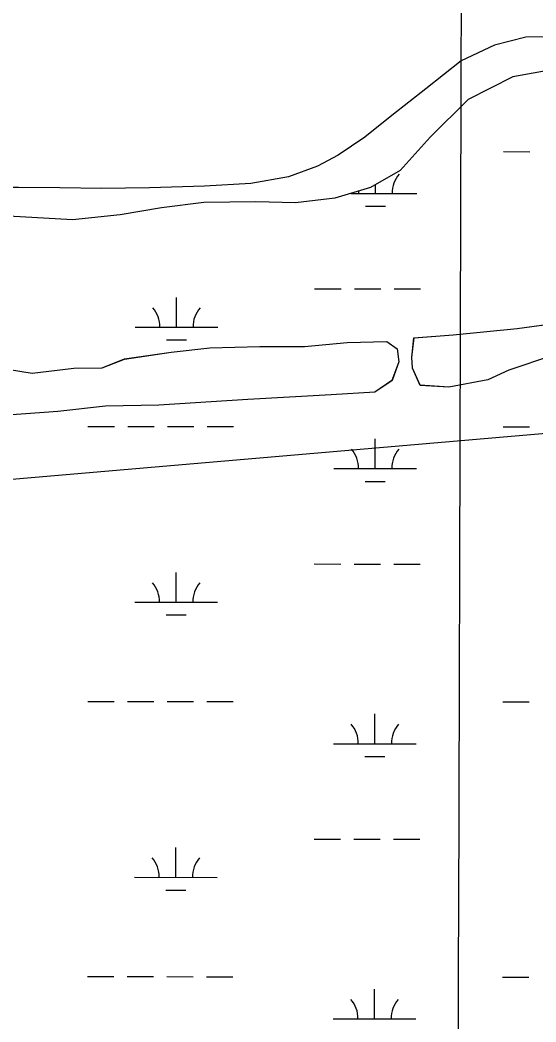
# Model space of a CAD drawing. Extents: x 3148686 to 3186545, y 916144 to 941516.
# Drawn here: x 3175896 to 3176520, y 924858 to 926069 of the extents above; entities that cross this region are included whole.
import ezdxf

# ---------------------------------------------------------------- set-up
doc = ezdxf.new("R2010")
doc.units = 0
for name, color, linetype in [('V-GRID-MAJR', 7, 'Continuous'), ('V-ROAD-CNTR', 7, 'Continuous'), ('V-SITE-VEGE', 7, 'Continuous'), ('V-TOPO-BNDY', 7, 'Continuous'), ('V-TOPO-SHOR', 7, 'Continuous'), ('V-WETL-SWMP', 7, 'Continuous')]:
    doc.layers.add(name, color=color, linetype=linetype)

msp = doc.modelspace()

# ---------------------------------------------------------------- linework, layer by layer
at = {"layer": 'V-GRID-MAJR'}
msp.add_spline([(3176416.1, 921480.3), (3176433.8, 927540.7), (3176451.4, 933603.7), (3176469, 939666.7), (3176469, 939669.3)], degree=3, dxfattribs=at)
at = {"layer": 'V-ROAD-CNTR'}
msp.add_lwpolyline([(3176550.1, 926049), (3176507.6, 926048.4), (3176470, 926038.9), (3176429.4, 926019.6), (3176386.8, 925985.9), (3176345.6, 925953.6), (3176312.9, 925927.3), (3176280.7, 925905.9), (3176255.7, 925892.3), (3176220.5, 925879.4), (3176175, 925871.5), (3176119, 925868.2), (3176052.5, 925866.4), (3175994.7, 925865.3), (3175944.3, 925866.3), (3175894.2, 925866.8), (3175851.7, 925866.7)], dxfattribs=at)
at = {"layer": 'V-SITE-VEGE'}
for p, q in [((3176541, 926009.4), (3176492, 926000.5)), ((3176492, 926000.5), (3176438, 925973.1)), ((3176438, 925973.1), (3176391.9, 925927.4)), ((3176391.9, 925927.4), (3176355.8, 925887.2)), ((3176355.8, 925887.2), (3176320, 925866.5)), ((3176320, 925866.5), (3176276.8, 925853.6)), ((3176118.3, 925848.5), (3176067.2, 925841.9)), ((3176181, 925849.2), (3176118.3, 925848.5)), ((3176229, 925848), (3176181, 925849.2)), ((3176276.8, 925853.6), (3176229, 925848)), ((3176067.2, 925841.9), (3176017.3, 925833.5)), ((3175959.3, 925827.6), (3175882.2, 925832)), ((3176017.3, 925833.5), (3175959.3, 925827.6)), ((3176497.1, 925696.1), (3176558.8, 925704.6)), ((3176420, 925688.3), (3176497.1, 925696.1)), ((3176240.2, 925674.5), (3176291.6, 925679.3)), ((3176291.6, 925679.3), (3176339.4, 925680.5)), ((3176339.4, 925680.5), (3176352.2, 925671.5)), ((3176369.9, 925661.3), (3176372.5, 925684.9)), ((3176372.5, 925684.9), (3176420, 925688.3)), ((3176022.5, 925659.3), (3176078.9, 925667.5)), ((3176078.9, 925667.5), (3176125.5, 925672.7)), ((3176125.5, 925672.7), (3176185.9, 925674.3)), ((3176185.9, 925674.3), (3176240.2, 925674.5)), ((3176352.2, 925671.5), (3176354.3, 925656)), ((3175995.2, 925648.5), (3176022.5, 925659.3)), ((3176354.3, 925656), (3176345.9, 925633.3)), ((3176370.6, 925648.3), (3176369.9, 925661.3)), ((3176540.1, 925663.6), (3176487.3, 925645.9)), ((3175883.4, 925646.5), (3175910.7, 925642.2)), ((3175910.7, 925642.2), (3175960.9, 925648)), ((3175960.9, 925648), (3175995.2, 925648.5)), ((3176380.1, 925627.4), (3176370.6, 925648.3)), ((3176487.3, 925645.9), (3176461.6, 925634.1)), ((3176345.9, 925633.3), (3176325.1, 925619.1)), ((3176461.6, 925634.1), (3176414.5, 925625.3)), ((3176325.1, 925619.1), (3176272.2, 925615.8)), ((3176414.5, 925625.3), (3176380.1, 925627.4)), ((3176171.7, 925610.4), (3176064, 925603.5)), ((3176272.2, 925615.8), (3176171.7, 925610.4)), ((3175941.7, 925595.9), (3175881, 925591.3)), ((3175999.5, 925602.4), (3175941.7, 925595.9)), ((3176064, 925603.5), (3175999.5, 925602.4))]:
    msp.add_line(p, q, dxfattribs=at)
at = {"layer": 'V-TOPO-BNDY'}
msp.add_lwpolyline([(3177979.5, 925369.2), (3177878, 925391.2), (3177427.6, 925488.7), (3177322.2, 925511.9), (3176962.6, 925541.3), (3176602.4, 925575.2), (3175684.6, 925496.3), (3174920.8, 925403), (3174105.7, 925242.2), (3173312.9, 925143.1), (3172225.9, 925124.1), (3171567.7, 925109.7), (3170625.3, 925014.1), (3170156.3, 924862.9), (3169477.9, 924465.7)], dxfattribs=at)
at = {"layer": 'V-TOPO-SHOR'}
for points in [[(3176461.6, 925634.1), (3176414.5, 925625.3), (3176380.1, 925627.4), (3176370.6, 925648.3), (3176369.9, 925661.3), (3176372.5, 925684.9), (3176420, 925688.3), (3176497.1, 925696.1), (3176558.8, 925704.6)], [(3175883.4, 925646.5), (3175910.7, 925642.2), (3175960.9, 925648), (3175995.2, 925648.5), (3176022.5, 925659.3), (3176078.9, 925667.5), (3176125.5, 925672.7), (3176185.9, 925674.3), (3176240.2, 925674.5), (3176291.6, 925679.3), (3176339.4, 925680.5), (3176352.2, 925671.5), (3176354.3, 925656), (3176345.9, 925633.3), (3176325.1, 925619.1), (3176272.2, 925615.8), (3176171.7, 925610.4), (3176064, 925603.5), (3175999.5, 925602.4), (3175941.7, 925595.9), (3175881, 925591.3)], [(3176540.1, 925663.6), (3176487.3, 925645.9), (3176461.6, 925634.1)]]:
    msp.add_lwpolyline(points, dxfattribs=at)
at = {"layer": 'V-WETL-SWMP'}
for p, q in [((3176541, 926009.4), (3176492, 926000.5)), ((3176492, 926000.5), (3176438, 925973.1)), ((3176438, 925973.1), (3176391.9, 925927.4)), ((3176391.9, 925927.4), (3176355.8, 925887.2)), ((3176480.5, 925910), (3176512.5, 925909.9)), ((3176355.8, 925887.2), (3176320, 925866.5)), ((3176320, 925866.5), (3176276.8, 925853.6)), ((3176296.3, 925859.4), (3176375.8, 925859.3)), ((3176325.8, 925859.4), (3176325.8, 925869.9)), ((3176118.3, 925848.5), (3176067.2, 925841.9)), ((3176181, 925849.2), (3176118.3, 925848.5)), ((3176229, 925848), (3176181, 925849.2)), ((3176276.8, 925853.6), (3176229, 925848)), ((3176067.2, 925841.9), (3176017.3, 925833.5)), ((3176313.8, 925844), (3176337.8, 925843.9)), ((3175959.3, 925827.6), (3175882.2, 925832.1)), ((3176017.3, 925833.5), (3175959.3, 925827.6)), ((3176252.3, 925744), (3176284.3, 925744)), ((3176300.3, 925744), (3176332.3, 925744)), ((3176348.3, 925743.9), (3176380.3, 925743.9)), ((3176085.2, 925697.8), (3176085.2, 925733.8)), ((3176497.1, 925696), (3176558.8, 925704.6)), ((3176035.2, 925697.8), (3176135.2, 925697.7)), ((3176420, 925688.3), (3176497.1, 925696)), ((3176073.2, 925682.4), (3176097.2, 925682.3)), ((3176240.2, 925674.5), (3176291.6, 925679.3)), ((3176291.6, 925679.3), (3176339.4, 925680.5)), ((3176339.4, 925680.5), (3176352.2, 925671.4)), ((3176369.9, 925661.2), (3176372.4, 925684.9)), ((3176372.4, 925684.9), (3176420, 925688.3)), ((3176022.5, 925659.2), (3176078.8, 925667.5)), ((3176078.8, 925667.5), (3176125.5, 925672.7)), ((3176125.5, 925672.7), (3176185.9, 925674.2)), ((3176185.9, 925674.2), (3176240.2, 925674.5)), ((3176352.2, 925671.4), (3176354.2, 925656)), ((3175995.2, 925648.5), (3176022.5, 925659.2)), ((3176354.2, 925656), (3176345.8, 925633.3)), ((3176370.5, 925648.2), (3176369.9, 925661.2)), ((3176540, 925663.6), (3176487.3, 925645.9)), ((3175883.4, 925646.5), (3175910.7, 925642.2)), ((3175910.7, 925642.2), (3175960.9, 925648)), ((3175960.9, 925648), (3175995.2, 925648.5)), ((3176380, 925627.3), (3176370.5, 925648.2)), ((3176487.3, 925645.9), (3176461.6, 925634.1)), ((3176345.8, 925633.3), (3176325.1, 925619.1)), ((3176461.6, 925634.1), (3176414.5, 925625.3)), ((3176325.1, 925619.1), (3176272.2, 925615.8)), ((3176414.5, 925625.3), (3176380, 925627.3)), ((3176171.7, 925610.4), (3176063.9, 925603.5)), ((3176272.2, 925615.8), (3176171.7, 925610.4)), ((3175941.7, 925595.8), (3175881, 925591.2)), ((3175999.5, 925602.3), (3175941.7, 925595.8)), ((3176063.9, 925603.5), (3175999.5, 925602.3)), ((3175978.2, 925577.8), (3176010.2, 925577.8)), ((3176026.2, 925577.8), (3176058.2, 925577.7)), ((3176074.2, 925577.7), (3176106.2, 925577.7)), ((3176122.2, 925577.7), (3176154.2, 925577.6)), ((3176480.1, 925577.3), (3176512.1, 925577.3)), ((3176325.5, 925526.7), (3176325.5, 925562.7)), ((3176275.5, 925526.8), (3176375.5, 925526.7)), ((3176313.5, 925511.3), (3176337.5, 925511.3)), ((3176251.9, 925411.4), (3176283.9, 925411.3)), ((3176299.9, 925411.3), (3176331.9, 925411.3)), ((3176347.9, 925411.3), (3176379.9, 925411.2)), ((3176084.8, 925365.1), (3176084.9, 925401.1)), ((3176034.8, 925365.2), (3176134.8, 925365.1)), ((3176072.8, 925349.7), (3176096.8, 925349.7)), ((3175977.9, 925245.1), (3176009.9, 925245.1)), ((3176025.9, 925245.1), (3176057.9, 925245.1)), ((3176073.9, 925245), (3176105.9, 925245)), ((3176121.9, 925245), (3176153.9, 925245)), ((3176479.8, 925244.6), (3176511.8, 925244.6)), ((3176325.1, 925194), (3176325.2, 925230)), ((3176275.1, 925194.1), (3176375.1, 925194)), ((3176313.1, 925178.6), (3176337.1, 925178.6)), ((3176251.6, 925078.7), (3176283.6, 925078.7)), ((3176299.6, 925078.6), (3176331.6, 925078.6)), ((3176347.6, 925078.6), (3176379.6, 925078.6)), ((3176084.5, 925032.4), (3176084.5, 925068.4)), ((3176034.5, 925032.5), (3176134.5, 925032.4)), ((3176072.5, 925017), (3176096.5, 925017)), ((3175977.5, 924912.5), (3176009.5, 924912.4)), ((3176025.5, 924912.4), (3176057.5, 924912.4)), ((3176073.5, 924912.4), (3176105.5, 924912.3)), ((3176121.5, 924912.3), (3176153.5, 924912.3)), ((3176479.4, 924911.9), (3176511.4, 924911.9)), ((3176324.8, 924861.4), (3176324.8, 924897.4)), ((3176274.8, 924861.4), (3176374.8, 924861.3))]:
    msp.add_line(p, q, dxfattribs=at)
for centre, start, end in [((3176381.1, 925859.8), 139.1678, 180.7115), ((3176270.6, 925859.9), 359.1678, 3.7824), ((3176029.9, 925698.3), 359.1678, 40.7115), ((3176140.4, 925698.2), 139.1678, 180.7115), ((3176270.2, 925527.2), 359.1678, 40.7115), ((3176380.7, 925527.1), 139.1678, 180.7115), ((3176029.6, 925365.6), 359.1678, 40.7115), ((3176140.1, 925365.5), 139.1678, 180.7115), ((3176269.9, 925194.6), 359.1678, 40.7115), ((3176380.4, 925194.5), 139.1678, 180.7115), ((3176029.2, 925033), 359.1678, 40.7115), ((3176139.7, 925032.9), 139.1678, 180.7115), ((3176269.5, 924861.9), 359.1678, 40.7115), ((3176380, 924861.8), 139.1678, 180.7115)]:
    msp.add_arc(centre, 35.2, start, end, dxfattribs=at)

doc.saveas('drawing.dxf')
